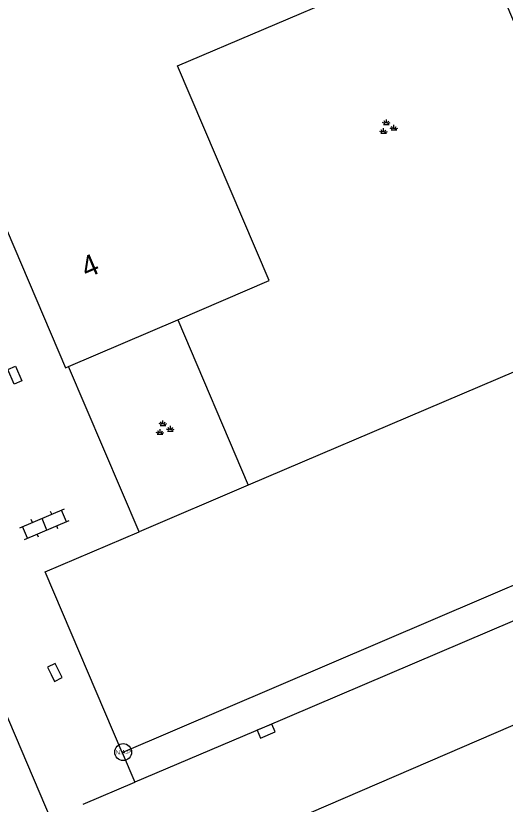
# Model space of a CAD drawing. Extents: x 136000 to 138005, y 398500 to 400500.
# Drawn here: x 137615.96 to 137639.18, y 399737.52 to 399774.88 of the extents above; entities that cross this region are included whole.
import ezdxf

# ---------------------------------------------------------------- set-up
doc = ezdxf.new("R2010")
doc.units = 0
for name, color, linetype in [('gg-afsc-hekwerk', 7, 'Continuous'), ('gg-anno-huisnummerreeks BGT', 7, 'Continuous'), ('gg-bbg-hoofdgebouw', 7, 'Continuous'), ('gg-knt-verharding', 7, 'Continuous'), ('gg-knt-verharding nz', 7, 'Continuous'), ('gt-symb-groenvak', 7, 'Continuous'), ('gt-symb-hoogtemerk', 7, 'Continuous'), ('gt-symb-klinker verharding', 7, 'Continuous'), ('gt-symb-kolk', 7, 'Continuous'), ('gt-symb-kolk center center', 7, 'Continuous')]:
    doc.layers.add(name, color=color, linetype=linetype)

# ---------------------------------------------------------------- blocks, each defined once
blk = doc.blocks.new('gt0-GRVAK')
at = {"layer": 'gt-symb-groenvak'}
for p, q in [((-0.047, 0.214), (-0.047, 0.393)), ((-0.11, 0.189), (-0.228, 0.24)), ((-0.182, 0.153), (0.088, 0.153)), ((-0.091, 0.211), (-0.156, 0.322)), ((-0.004, 0.211), (0.061, 0.322)), ((0.015, 0.189), (0.133, 0.24)), ((0.262, -0.052), (0.197, 0.059)), ((0.305, -0.049), (0.305, 0.13)), ((0.349, -0.052), (0.414, 0.059)), ((-0.245, -0.228), (-0.363, -0.177)), ((-0.318, -0.264), (-0.047, -0.264)), ((-0.226, -0.206), (-0.291, -0.095)), ((-0.183, -0.203), (-0.183, -0.024)), ((-0.139, -0.206), (-0.074, -0.095)), ((-0.12, -0.228), (-0.002, -0.177)), ((0.243, -0.074), (0.125, -0.023)), ((0.17, -0.11), (0.441, -0.11)), ((0.368, -0.074), (0.486, -0.023))]:
    blk.add_line(p, q, dxfattribs=at)
blk = doc.blocks.new('gt0-KL1')
at = {"layer": 'gt-symb-klinker verharding'}
for p, q in [((-0.5, 0.3), (-0.5, 0.45)), ((0.5, 0.3), (0.5, 0.45)), ((-1.15, 0.3), (1.15, 0.3)), ((-1, -0.3), (-1, 0.3)), ((0, -0.3), (0, 0.3)), ((1, -0.3), (1, 0.3)), ((-1.15, -0.3), (1.15, -0.3)), ((-0.5, -0.45), (-0.5, -0.3)), ((0.5, -0.45), (0.5, -0.3))]:
    blk.add_line(p, q, dxfattribs=at)
blk = doc.blocks.new('gt0-KOLKCC')
at = {"layer": 'gt-symb-kolk center center'}
blk.add_lwpolyline([(-0.375, 0.2), (0.375, 0.2), (0.375, -0.2), (-0.375, -0.2)], close=True, dxfattribs=at)
blk = doc.blocks.new('gt0-HMERK')
at = {"layer": 'gt-symb-hoogtemerk'}
blk.add_circle((0, 0), 0.4, dxfattribs=at)
blk.add_text('N.A.P', height=0.2, dxfattribs=at).set_placement((-0.354, -0.1))
blk = doc.blocks.new('gt0-KOLK')
at = {"layer": 'gt-symb-kolk'}
blk.add_lwpolyline([(0, 0), (0.375, 0), (0.375, 0.4), (-0.375, 0.4), (-0.375, 0), (0, 0)], dxfattribs=at)

msp = doc.modelspace()

# ---------------------------------------------------------------- linework, layer by layer
at = {"layer": 'gg-afsc-hekwerk'}
msp.add_line((137623.643, 399760.474), (137626.993, 399752.63), dxfattribs=at)
at = {"layer": 'gg-bbg-hoofdgebouw'}
for p, q in [((137618.47, 399758.263), (137623.643, 399760.474)), ((137626.993, 399752.63), (137621.813, 399750.422))]:
    msp.add_line(p, q, dxfattribs=at)
for points in [[(137633.578, 399788.761), (137645.539, 399760.537), (137626.993, 399752.63)], [(137623.643, 399760.474), (137627.984, 399762.328), (137623.636, 399772.508), (137631.821, 399776.004), (137627.498, 399786.162)], [(137614.135, 399767.995), (137618.319, 399758.199), (137618.47, 399758.263)], [(137621.013, 399739.966), (137657.824, 399755.697), (137654.092, 399764.45)], [(137621.013, 399739.966), (137617.364, 399748.525), (137621.813, 399750.422)]]:
    msp.add_lwpolyline(points, dxfattribs=at)
at = {"layer": 'gg-knt-verharding'}
for p, q in [((137621.813, 399750.422), (137618.47, 399758.263)), ((137617.653, 399736.746), (137611.77, 399750.569))]:
    msp.add_line(p, q, dxfattribs=at)
at = {"layer": 'gg-knt-verharding nz'}
for p in [(137621.013, 399739.966), (137619.155, 399737.519)]:
    msp.add_line(p, (137621.609, 399738.562), dxfattribs=at)
for points in [[(137654.092, 399764.45), (137655.45, 399765.026), (137657.404, 399760.615), (137659.839, 399754.882), (137640.692, 399746.685), (137627.765, 399741.17), (137621.609, 399738.562)], [(137625.146, 399735.059), (137660.297, 399750.21), (137661.119, 399748.372)]]:
    msp.add_lwpolyline(points, dxfattribs=at)

# ---------------------------------------------------------------- block references
at = {"layer": 'gt-symb-groenvak'}
for p in [(137633.591, 399769.578), (137622.992, 399755.313)]:
    msp.add_blockref('gt0-GRVAK', p, dxfattribs=at)
at = {"layer": 'gt-symb-hoogtemerk', "rotation": 2.4296153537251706}
msp.add_blockref('gt0-HMERK', (137621.06, 399739.99), dxfattribs=at)
at = {"layer": 'gt-symb-klinker verharding', "rotation": 22.89759102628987}
msp.add_blockref('gt0-KL1', (137617.327, 399750.788), dxfattribs=at)
at = {"layer": 'gt-symb-kolk'}
for p, rotation in [((137617.637, 399743.674), -63.236444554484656), ((137627.765, 399741.17), -157.0461757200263)]:
    msp.add_blockref('gt0-KOLK', p, dxfattribs=dict(at, rotation=rotation))
at = {"layer": 'gt-symb-kolk center center', "rotation": 113.06931229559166}
msp.add_blockref('gt0-KOLKCC', (137615.919, 399757.847), dxfattribs=at)

# ---------------------------------------------------------------- texts
at = {"layer": 'gg-anno-huisnummerreeks BGT'}
msp.add_text('4', height=1, rotation=23.1, dxfattribs=at).set_placement((137619.323, 399762.435))

doc.saveas('drawing.dxf')
